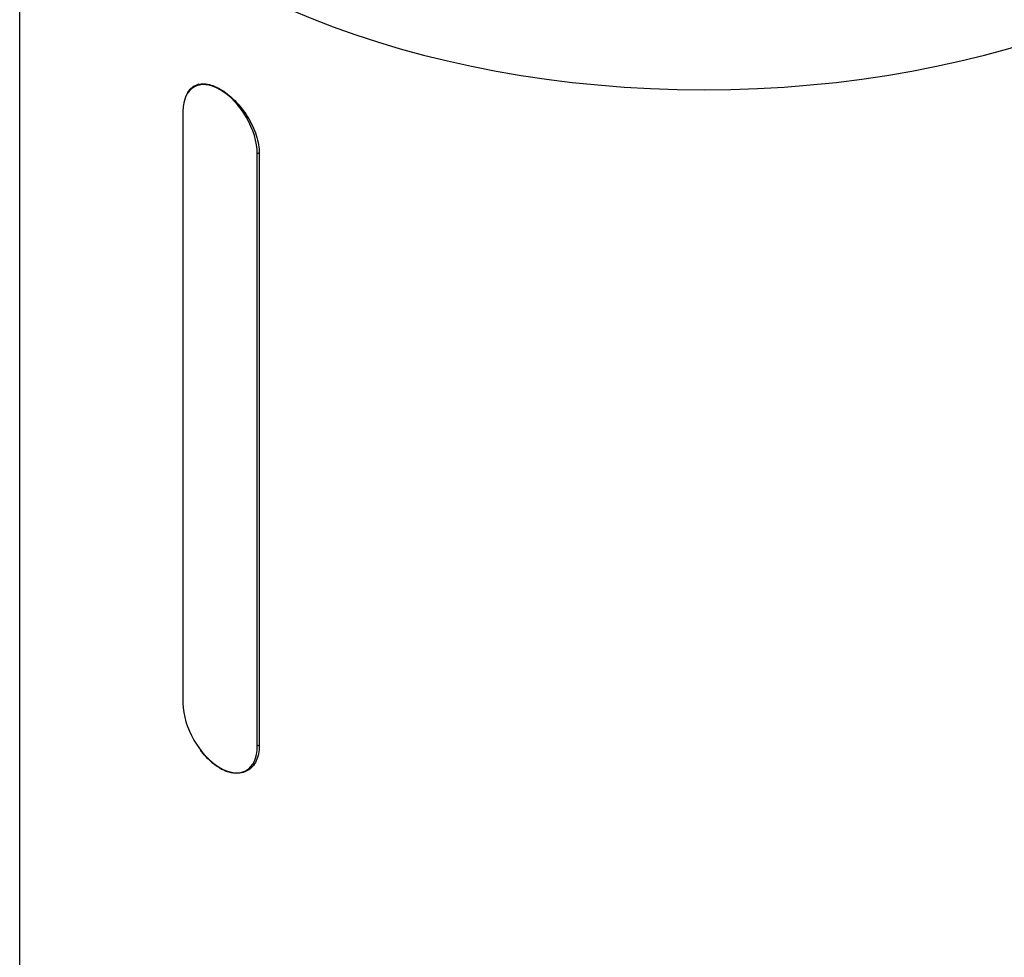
# Model space of a CAD drawing. Header units: millimetres. Extents: x 0 to 4378, y 0 to 2376.
# Tile 300 of 324: x 2561 to 2623, y 1345 to 1404. Entities that reach past the tile are written whole.
import ezdxf

# ---------------------------------------------------------------- set-up
doc = ezdxf.new("R2010")
doc.units = ezdxf.units.MM
doc.header["$LTSCALE"] = 0.2
doc.layers.add('01_Object Line', color=4, linetype='Continuous')

# ---------------------------------------------------------------- blocks, each defined once
blk = doc.blocks.new('A$C7c2cc22e_1')
for p, q in [((50.607, 211.322), (50.607, 383.712)), ((61.87, 366.151), (61.551, 365.966)), ((60.867, 364.456), (60.867, 327.224)), ((65.662, 361.835), (65.534, 361.761)), ((65.534, 324.529), (65.534, 361.761)), ((65.662, 361.794), (65.662, 324.562)), ((65.662, 324.603), (65.534, 324.529)), ((65.201, 323.221), (64.851, 323.018))]:
    blk.add_line(p, q)
for centre, major_axis, start_param, end_param in [((93.607, 390.624), (43, 0), 3.491426, 5.933352), ((63.201, 363.109), (-1.65, 2.858), 3.926991, 7.068583), ((63.201, 325.876), (1.65, -2.858), 3.926991, 7.068583)]:
    blk.add_ellipse(centre, major_axis=major_axis, ratio=0.57735, start_param=start_param, end_param=end_param)
for points, knots in [([(61.124, 365.536), (61.235, 365.762), (61.392, 365.932), (61.771, 366.151), (62.025, 366.201), (62.591, 366.133), (62.903, 366.016), (63.201, 365.844)], [0.1380241, 0.1380241, 0.1380241, 0.1380241, 0.25249, 0.25249, 0.3787349, 0.3787349, 0.5049797, 0.5049797, 0.5049797, 0.5049797]), ([(63.201, 365.844), (63.498, 365.672), (63.821, 365.423), (64.422, 364.817), (64.7, 364.46), (65.144, 363.745), (65.339, 363.339), (65.598, 362.536), (65.662, 362.138), (65.662, 361.794)], [0.5049797, 0.5049797, 0.5049797, 0.5049797, 0.6312246, 0.6312246, 0.7574695, 0.7574695, 0.8837145, 0.8837145, 1.0099595, 1.0099595, 1.0099595, 1.0099595]), ([(63.201, 323.141), (62.903, 323.313), (62.591, 323.568), (62.192, 324.008), (62.081, 324.146), (61.977, 324.289)], [-0.5049797, -0.5049797, -0.5049797, -0.5049797, -0.3787349, -0.3787349, -0.3271971, -0.3271971, -0.3271971, -0.3271971]), ([(65.662, 324.562), (65.662, 324.218), (65.598, 323.884), (65.339, 323.339), (65.144, 323.13), (64.7, 322.874), (64.422, 322.81), (63.821, 322.858), (63.498, 322.969), (63.201, 323.141)], [-1.0099595, -1.0099595, -1.0099595, -1.0099595, -0.8837145, -0.8837145, -0.7574695, -0.7574695, -0.6312246, -0.6312246, -0.5049797, -0.5049797, -0.5049797, -0.5049797])]:
    blk.add_open_spline(points, degree=3, knots=knots)

msp = doc.modelspace()

# ---------------------------------------------------------------- block references
at = {"layer": '01_Object Line'}
msp.add_blockref('A$C7c2cc22e_1', (2510.212, 1034.021), dxfattribs=at)

doc.saveas('drawing.dxf')
